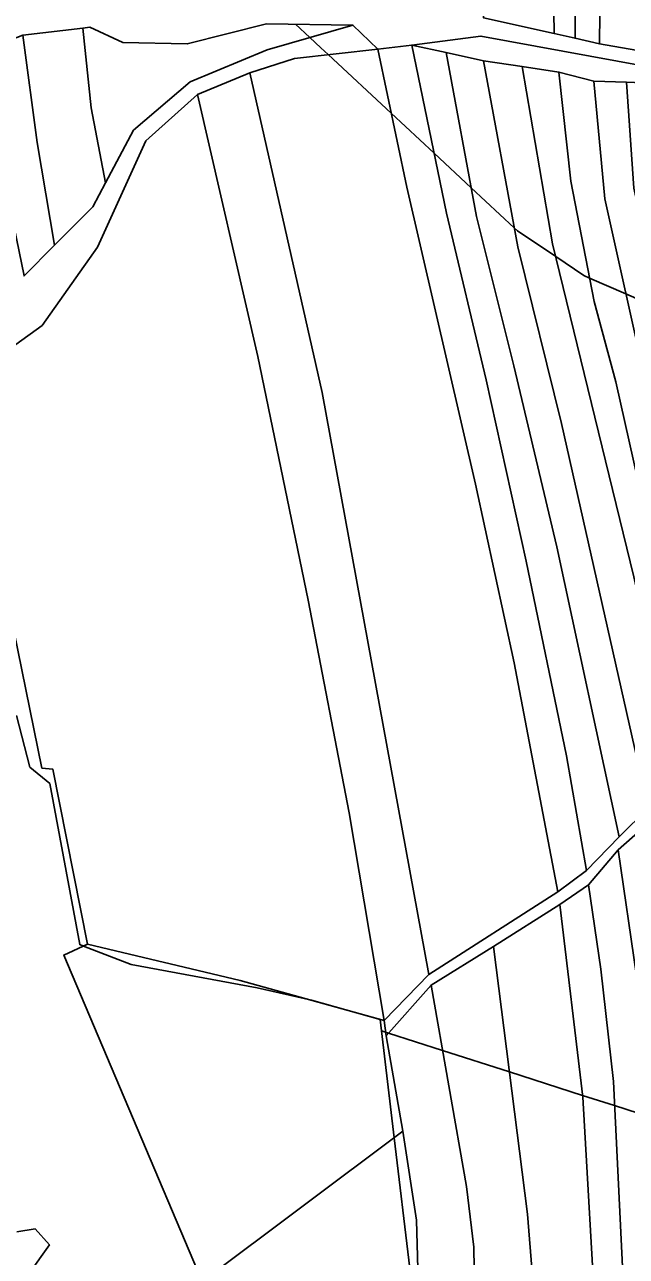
# Model space of a CAD drawing. Extents: x -502026 to -497664, y -1143484 to -1138019.
# Drawn here: x -499550.1 to -499368.7, y -1141174.4 to -1140803.4 of the extents above; entities that cross this region are included whole.
import ezdxf

# ---------------------------------------------------------------- set-up
doc = ezdxf.new("R2010")
doc.units = 0
for name, color, linetype in [('43', 7, 'Continuous'), ('55', 7, 'Continuous'), ('62', 7, 'Continuous'), ('7', 7, 'Continuous')]:
    doc.layers.add(name, color=color, linetype=linetype)

msp = doc.modelspace()

# ---------------------------------------------------------------- linework, layer by layer
at = {"layer": '43'}
for points in [[(-499566.7, -1140920.71), (-499544.86, -1141027.32), (-499541.59, -1141027.68), (-499531.14, -1141080.37), (-499538.32, -1141083.65), (-499496.53, -1141181.98), (-499436.12, -1141136.72), (-499431.94, -1141163.53), (-499430.76, -1141207.24)], [(-499552.47, -1141167), (-499546.94, -1141166.08), (-499542.63, -1141170.92), (-499548.86, -1141179.69)], [(-499548.86, -1141179.69), (-499542.63, -1141170.92), (-499546.94, -1141166.08), (-499552.47, -1141167)]]:
    msp.add_lwpolyline(points, dxfattribs=at)
msp.add_lwpolyline([(-499441.74, -1141103.38), (-499441.11, -1141107.94), (-499436.12, -1141136.72), (-499496.53, -1141181.98), (-499538.32, -1141083.65), (-499531.14, -1141080.37), (-499485.09, -1141091.26)], close=True, dxfattribs=at)
at = {"layer": '55'}
for points in [[(-499411.74, -1140801.37), (-499390.44, -1140806.13), (-499384.16, -1140807.53), (-499376.79, -1140809.18), (-499365.81, -1140811.09), (-499352.42, -1140810.64), (-499306.66, -1140814.44), (-499287.7, -1140819.38), (-499277.72, -1140829.32), (-499256.21, -1140836.16), (-499220.72, -1140841.83), (-499169.08, -1140829.79), (-499098.45, -1140792.47)], [(-499109.48, -1140803.35), (-499166.49, -1140833.21), (-499174.8, -1140835.2), (-499218.89, -1140845.72), (-499256.52, -1140840.37), (-499281.61, -1140832.2), (-499290.1, -1140822.45), (-499308.12, -1140818.62), (-499317.73, -1140817), (-499331.83, -1140816.86), (-499334.13, -1140816.64), (-499363.08, -1140815.92), (-499412.53, -1140806.88), (-499433.39, -1140809.57), (-499443.61, -1140810.8), (-499451.13, -1140803.54), (-499477.19, -1140803.19), (-499501.07, -1140809.22), (-499520.46, -1140808.75), (-499530.45, -1140804.22), (-499532.5, -1140804.46), (-499550.63, -1140806.59)]]:
    msp.add_lwpolyline(points, dxfattribs=at)
msp.add_lwpolyline([(-499334.13, -1140816.64), (-499332.86, -1140824.76), (-499336.66, -1140825.71), (-499337.23, -1140822.63), (-499353.36, -1140822.64), (-499361.27, -1140821.06), (-499368.62, -1140820.79), (-499378.44, -1140820.43), (-499389.02, -1140817.72), (-499400.07, -1140816.06), (-499411.8, -1140814.3), (-499423.03, -1140811.84), (-499433.39, -1140809.57), (-499412.53, -1140806.88), (-499363.08, -1140815.92)], close=True, dxfattribs=at)
at = {"layer": '62'}
for points in [[(-499468.39, -1140803.31), (-499464.13, -1140807.27), (-499460.76, -1140810.4), (-499458.55, -1140812.45), (-499439.57, -1140830.1), (-499426.65, -1140842.12), (-499415.44, -1140852.54), (-499402.47, -1140864.6), (-499401.5, -1140865.5), (-499389.99, -1140873.27), (-499381.5, -1140879), (-499379.75, -1140879.76), (-499368.82, -1140884.51), (-499358.32, -1140889.08)], [(-499358.32, -1140889.08), (-499368.82, -1140884.51), (-499379.75, -1140879.76), (-499381.5, -1140879), (-499389.99, -1140873.27), (-499401.5, -1140865.5), (-499402.47, -1140864.6), (-499415.44, -1140852.54), (-499426.65, -1140842.12), (-499439.57, -1140830.1), (-499458.55, -1140812.45), (-499460.76, -1140810.4), (-499464.13, -1140807.27), (-499468.39, -1140803.31)], [(-499361.42, -1141132.44), (-499372.21, -1141128.99), (-499381.87, -1141125.9), (-499403.91, -1141118.85), (-499424.08, -1141112.39), (-499440.42, -1141107.16), (-499441.25, -1141106.9), (-499442.5, -1141106.5), (-499442.88, -1141103.06), (-499463.61, -1141097.26), (-499480, -1141093.5), (-499518, -1141086.5), (-499532.38, -1141080.93), (-499533.5, -1141080.5), (-499542.5, -1141032), (-499548.5, -1141027), (-499552.5, -1141011.5)], [(-499552.5, -1141011.5), (-499548.5, -1141027), (-499542.5, -1141032), (-499533.5, -1141080.5), (-499532.38, -1141080.93), (-499518, -1141086.5), (-499480, -1141093.5), (-499463.61, -1141097.26), (-499442.88, -1141103.06), (-499442.5, -1141106.5), (-499438.68, -1141138.64), (-499434, -1141178)], [(-499434, -1141178), (-499438.68, -1141138.64), (-499442.5, -1141106.5), (-499441.25, -1141106.9), (-499440.42, -1141107.16), (-499424.08, -1141112.39), (-499403.91, -1141118.85), (-499381.87, -1141125.9), (-499372.21, -1141128.99), (-499361.42, -1141132.44)]]:
    msp.add_lwpolyline(points, dxfattribs=at)
at = {"layer": '7'}
for points in [[(-499361.92, -1140659.52), (-499362.02, -1140713.37), (-499365.81, -1140811.09), (-499376.79, -1140809.18), (-499375.03, -1140655.39), (-499368.85, -1140652.22)], [(-499376.79, -1140809.18), (-499384.16, -1140807.53), (-499383.82, -1140659.9), (-499375.03, -1140655.39)], [(-499384.16, -1140807.53), (-499390.44, -1140806.13), (-499392.67, -1140664.44), (-499383.82, -1140659.9)], [(-499390.44, -1140806.13), (-499411.74, -1140801.37), (-499413.76, -1140729.61), (-499414.46, -1140672.94), (-499392.67, -1140664.44)], [(-499451.13, -1140803.54), (-499477, -1140810.96), (-499500.2, -1140820.69), (-499517.23, -1140835.2), (-499525.72, -1140851.1), (-499530.05, -1140828.46), (-499532.5, -1140804.46), (-499530.45, -1140804.22), (-499520.46, -1140808.75), (-499501.07, -1140809.22), (-499477.19, -1140803.19)], [(-499541.09, -1140869.88), (-499550.26, -1140879.1), (-499556.99, -1140846.31), (-499562.36, -1140811.07), (-499550.63, -1140806.59), (-499546.33, -1140838.91)], [(-499525.72, -1140851.1), (-499529.58, -1140858.32), (-499541.09, -1140869.88), (-499546.33, -1140838.91), (-499550.63, -1140806.59), (-499532.5, -1140804.46), (-499530.05, -1140828.46)], [(-499380.67, -1141058.14), (-499389.33, -1141064.61), (-499402.53, -1140995.66), (-499414.13, -1140941.82), (-499434.9, -1140852.4), (-499443.61, -1140810.8), (-499433.39, -1140809.57), (-499422.91, -1140860.15), (-499410.95, -1140910.37), (-499398.85, -1140965.02), (-499386.69, -1141023.68)], [(-499423.03, -1140811.84), (-499413.83, -1140861.17), (-499402.56, -1140906.21), (-499389.64, -1140960.66), (-499370.89, -1141048.08), (-499380.67, -1141058.14), (-499386.69, -1141023.68), (-499398.85, -1140965.02), (-499410.95, -1140910.37), (-499422.91, -1140860.15), (-499433.39, -1140809.57)], [(-499389.33, -1141064.61), (-499428.19, -1141089.48), (-499460.35, -1140914.21), (-499482.15, -1140817.98), (-499468.77, -1140813.58), (-499443.61, -1140810.8), (-499434.9, -1140852.4), (-499414.13, -1140941.82), (-499402.53, -1140995.66)], [(-499411.8, -1140814.3), (-499401.41, -1140870.3), (-499388.23, -1140923.56), (-499362.13, -1141039.35), (-499370.89, -1141048.08), (-499389.64, -1140960.66), (-499402.56, -1140906.21), (-499413.83, -1140861.17), (-499423.03, -1140811.84)], [(-499400.07, -1140816.06), (-499390.92, -1140869.47), (-499366.47, -1140969.75), (-499352.75, -1141030.64), (-499362.13, -1141039.35), (-499388.23, -1140923.56), (-499401.41, -1140870.3), (-499411.8, -1140814.3)], [(-499428.19, -1141089.48), (-499441.74, -1141103.38), (-499452.3, -1141040.76), (-499464.65, -1140976.72), (-499479.81, -1140903.39), (-499497.96, -1140824.44), (-499482.15, -1140817.98), (-499460.35, -1140914.21)], [(-499389.02, -1140817.72), (-499385.41, -1140850.57), (-499378.38, -1140886.85), (-499371.85, -1140910.98), (-499346.02, -1141026.16), (-499352.75, -1141030.64), (-499366.47, -1140969.75), (-499390.92, -1140869.47), (-499400.07, -1140816.06)], [(-499378.44, -1140820.43), (-499375.21, -1140855.85), (-499337.86, -1141023.34), (-499346.02, -1141026.16), (-499371.85, -1140910.98), (-499378.38, -1140886.85), (-499385.41, -1140850.57), (-499389.02, -1140817.72)], [(-499368.62, -1140820.79), (-499366.41, -1140852.67), (-499353.55, -1140910.55), (-499342.28, -1140956.97), (-499328.85, -1141023.08), (-499337.86, -1141023.34), (-499375.21, -1140855.85), (-499378.44, -1140820.43)], [(-499441.74, -1141103.38), (-499485.09, -1141091.26), (-499531.14, -1141080.37), (-499541.59, -1141027.68), (-499544.86, -1141027.32), (-499566.7, -1140920.71), (-499562.7, -1140909.24), (-499558.96, -1140904.18), (-499544.83, -1140893.98), (-499528.08, -1140870.4), (-499513.58, -1140838.38), (-499497.96, -1140824.44), (-499479.81, -1140903.39), (-499464.65, -1140976.72), (-499452.3, -1141040.76)], [(-499352.05, -1141144.78), (-499354.82, -1141179.68), (-499359.52, -1141178.71), (-499361.07, -1141136.06), (-499365.59, -1141089.91), (-499371.13, -1141051.99), (-499362.67, -1141044.51), (-499357.38, -1141073.42)], [(-499359.52, -1141178.71), (-499358.73, -1141197.74), (-499359.09, -1141236.54), (-499359.37, -1141270.51), (-499361.58, -1141273.32), (-499370.01, -1141281.01), (-499368.72, -1141200.23), (-499372.56, -1141121.75), (-499376.42, -1141087.9), (-499380.11, -1141062.45), (-499371.13, -1141051.99), (-499365.59, -1141089.91), (-499361.07, -1141136.06)], [(-499370.01, -1141281.01), (-499370.06, -1141284.15), (-499381.42, -1141299.95), (-499377.65, -1141198.08), (-499381.8, -1141126.47), (-499388.78, -1141068.43), (-499380.11, -1141062.45), (-499376.42, -1141087.9), (-499372.56, -1141121.75), (-499368.72, -1141200.23)], [(-499381.42, -1141299.95), (-499389.6, -1141311.34), (-499403.15, -1141315.12), (-499397.71, -1141243.86), (-499395.67, -1141196.76), (-499398.44, -1141161.67), (-499408.74, -1141081.04), (-499388.78, -1141068.43), (-499381.8, -1141126.47), (-499377.65, -1141198.08)], [(-499403.15, -1141315.12), (-499422.86, -1141319.3), (-499420.08, -1141276.88), (-499415.57, -1141233.48), (-499413.92, -1141217.26), (-499414.64, -1141171.61), (-499416.9, -1141153.39), (-499427.53, -1141092.7), (-499408.74, -1141081.04), (-499398.44, -1141161.67), (-499395.67, -1141196.76), (-499397.71, -1141243.86)], [(-499415.57, -1141233.48), (-499431.66, -1141226.15), (-499430.76, -1141207.24), (-499431.94, -1141163.53), (-499436.12, -1141136.72), (-499441.11, -1141107.94), (-499427.53, -1141092.7), (-499416.9, -1141153.39), (-499414.64, -1141171.61), (-499413.92, -1141217.26)]]:
    msp.add_lwpolyline(points, close=True, dxfattribs=at)
for points in [[(-499550.26, -1140879.1), (-499541.09, -1140869.88), (-499529.58, -1140858.32), (-499525.72, -1140851.1), (-499517.23, -1140835.2), (-499500.2, -1140820.69), (-499477, -1140810.96), (-499451.13, -1140803.54), (-499443.61, -1140810.8), (-499468.77, -1140813.58), (-499482.15, -1140817.98), (-499497.96, -1140824.44), (-499513.58, -1140838.38), (-499528.08, -1140870.4), (-499544.83, -1140893.98), (-499558.96, -1140904.18)], [(-499362.67, -1141044.51), (-499371.13, -1141051.99), (-499380.11, -1141062.45), (-499388.78, -1141068.43), (-499408.74, -1141081.04), (-499427.53, -1141092.7), (-499441.11, -1141107.94), (-499441.74, -1141103.38), (-499428.19, -1141089.48), (-499389.33, -1141064.61), (-499380.67, -1141058.14), (-499370.89, -1141048.08), (-499362.13, -1141039.35)]]:
    msp.add_lwpolyline(points, dxfattribs=at)

doc.saveas('drawing.dxf')
